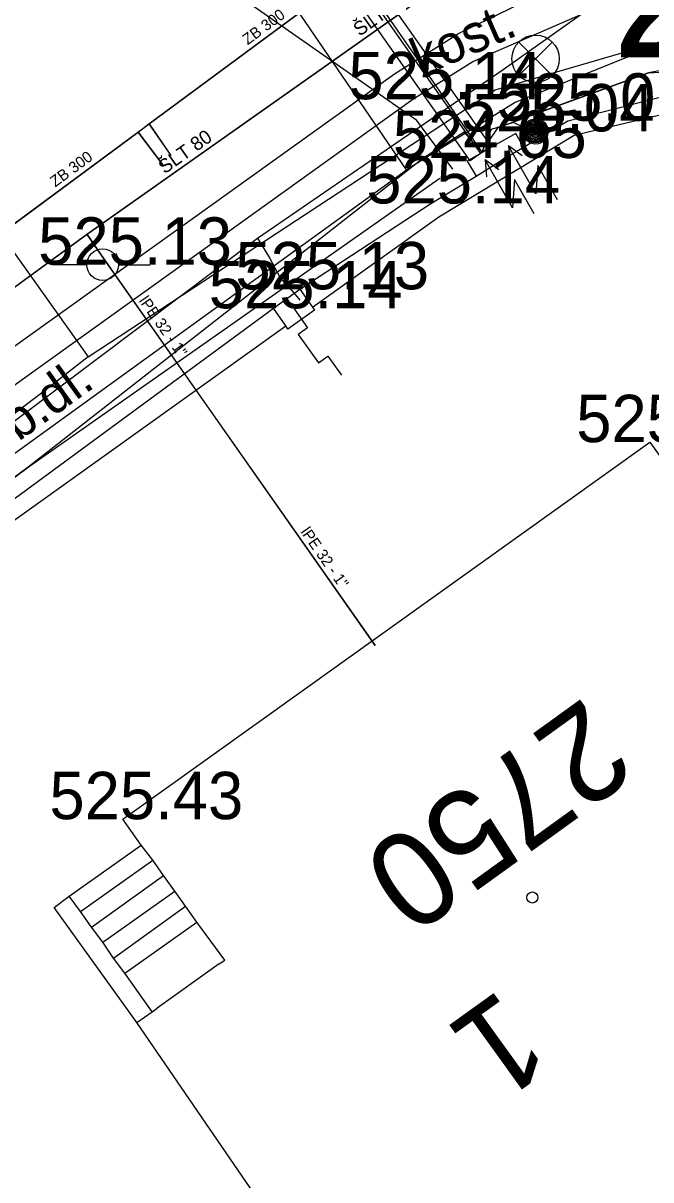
# Model space of a CAD drawing. Extents: x -668867 to -667827, y -1131943 to -1131019.
# Drawn here: x -668597.53 to -668587.59, y -1131384.93 to -1131366.62 of the extents above; entities that cross this region are included whole.
import ezdxf

# ---------------------------------------------------------------- set-up
doc = ezdxf.new("R2010")
doc.units = 0
for name, color, linetype in [('G_Bod_tecka', 7, 'Continuous'), ('G_Bod_vyska', 7, 'Continuous'), ('G_Budovy-znacky', 7, 'Continuous'), ('G_Budovy_Objekty', 7, 'Continuous'), ('G_Budovy_vstupy', 7, 'Continuous'), ('G_Cesty_Schody', 7, 'Continuous'), ('G_Cisla_orientacni', 7, 'Continuous'), ('G_Cisla_popisna', 7, 'Continuous'), ('G_Objekty_technicke', 7, 'Continuous'), ('G_Plochy_zpevnene', 7, 'Continuous'), ('G_Ploty', 7, 'Continuous'), ('G_Popisy_povrchu', 7, 'Continuous'), ('G_Site-Rozvadece', 7, 'Continuous'), ('G_Site-vodovod', 7, 'Continuous'), ('G_Z_CHRANICKA-TEPLOVOD_kotovane', 7, 'Continuous'), ('G_Z_ELsilove_podz_kotovane', 7, 'Continuous'), ('G_Z_KANAL_podz_kotovane', 7, 'Continuous'), ('G_Z_PLYNY_podz_geodeticky', 7, 'Continuous'), ('G_Z_SPOJE_podz_geodeticky', 7, 'Continuous'), ('G_Z_SPOJE_podz_kotovane', 7, 'Continuous'), ('G_Z_SPOJE_podz_priblizne', 7, 'Continuous'), ('G_Z_VODA_podz_kotovane', 7, 'Continuous'), ('Vrstva 1', 7, 'Continuous'), ('Vrstva 10', 7, 'Continuous'), ('Vrstva 13', 7, 'Continuous'), ('Vrstva 17', 7, 'Continuous'), ('Vrstva 25', 7, 'Continuous'), ('Vrstva 27', 7, 'Continuous'), ('Vrstva 3', 7, 'Continuous'), ('Vrstva 4', 7, 'Continuous'), ('Vrstva 6', 7, 'Continuous')]:
    doc.layers.add(name, color=color, linetype=linetype)

msp = doc.modelspace()

# ---------------------------------------------------------------- linework, layer by layer
at = {"layer": 'G_Bod_tecka'}
for p, q in [((-668591.36, -1131367.82), (-668591.36, -1131367.82)), ((-668588.91, -1131368.16), (-668588.91, -1131368.16)), ((-668589.42, -1131368.33), (-668589.42, -1131368.33)), ((-668590.5, -1131368.75), (-668590.5, -1131368.75)), ((-668591.08, -1131369.47), (-668591.08, -1131369.47)), ((-668596.27, -1131370.44), (-668596.27, -1131370.44)), ((-668593.15, -1131370.83), (-668593.15, -1131370.83)), ((-668593.57, -1131371.13), (-668593.57, -1131371.13)), ((-668587.61, -1131373.25), (-668587.61, -1131373.25)), ((-668595.95, -1131379.22), (-668595.95, -1131379.22))]:
    msp.add_line(p, q, dxfattribs=at)
at = {"layer": 'G_Budovy-znacky'}
msp.add_circle((-668589.47, -1131380.46), 0.0875, dxfattribs=at)
at = {"layer": 'G_Budovy_Objekty'}
for p, q in [((-668595.95, -1131379.22), (-668587.61, -1131373.25)), ((-668587.61, -1131373.25), (-668584.11, -1131378.17)), ((-668595.66, -1131379.63), (-668595.95, -1131379.22)), ((-668595.48, -1131379.87), (-668595.66, -1131379.63)), ((-668595.31, -1131380.11), (-668595.48, -1131379.87)), ((-668595.13, -1131380.36), (-668595.31, -1131380.11)), ((-668594.96, -1131380.6), (-668595.13, -1131380.36)), ((-668594.78, -1131380.85), (-668594.96, -1131380.6)), ((-668594.34, -1131381.45), (-668594.78, -1131380.85)), ((-668594.43, -1131381.51), (-668594.34, -1131381.45)), ((-668595.73, -1131382.44), (-668595.49, -1131382.27)), ((-668595.49, -1131382.27), (-668595.41, -1131382.21)), ((-668592.9, -1131386.57), (-668595.73, -1131382.44))]:
    msp.add_line(p, q, dxfattribs=at)
at = {"layer": 'G_Budovy_vstupy'}
msp.add_line((-668594.43, -1131381.51), (-668595.41, -1131382.21), dxfattribs=at)
at = {"layer": 'G_Cesty_Schody'}
for p, q in [((-668596.8, -1131380.44), (-668595.66, -1131379.63)), ((-668596.62, -1131380.68), (-668595.48, -1131379.87)), ((-668596.45, -1131380.93), (-668595.31, -1131380.11)), ((-668597.04, -1131380.62), (-668596.8, -1131380.44)), ((-668596.62, -1131380.68), (-668596.8, -1131380.44)), ((-668596.27, -1131381.17), (-668595.13, -1131380.36)), ((-668595.73, -1131382.44), (-668597.04, -1131380.62)), ((-668596.1, -1131381.42), (-668594.96, -1131380.6)), ((-668596.45, -1131380.93), (-668596.62, -1131380.68)), ((-668596.27, -1131381.17), (-668596.45, -1131380.93)), ((-668595.92, -1131381.66), (-668594.78, -1131380.85)), ((-668596.1, -1131381.42), (-668596.27, -1131381.17)), ((-668595.92, -1131381.66), (-668596.1, -1131381.42)), ((-668595.49, -1131382.27), (-668595.92, -1131381.66))]:
    msp.add_line(p, q, dxfattribs=at)
msp.add_lwpolyline([(-668613.48, -1131383.07), (-668602.57, -1131375.24), (-668591.65, -1131367.42), (-668590.64, -1131366.78), (-668589.67, -1131366.31), (-668587.85, -1131365.7), (-668586.43, -1131365.45), (-668585.38, -1131365.39), (-668583.84, -1131365.55), (-668582.43, -1131366.02), (-668580.86, -1131366.92), (-668579.74, -1131367.74), (-668578.2, -1131369.18), (-668576.9, -1131370.8), (-668575.2, -1131373.29), (-668573.5, -1131375.78)], dxfattribs=at)
at = {"layer": 'G_Objekty_technicke'}
for p, q in [((-668589.685, -1131366.915), (-668589.155, -1131367.445)), ((-668589.685, -1131367.445), (-668589.155, -1131366.915)), ((-668589.42, -1131368.33), (-668589.42, -1131367.555))]:
    msp.add_line(p, q, dxfattribs=at)
for centre, radius in [((-668589.42, -1131367.18), 0.375), ((-668589.42, -1131368.33), 0.2), ((-668589.42, -1131368.33), 0.18), ((-668589.42, -1131368.33), 0.16), ((-668589.42, -1131368.33), 0.14), ((-668589.42, -1131368.33), 0.12), ((-668589.42, -1131368.33), 0.1), ((-668589.42, -1131368.33), 0.08), ((-668589.42, -1131368.33), 0.06), ((-668589.42, -1131368.33), 0.04), ((-668589.42, -1131368.33), 0.02)]:
    msp.add_circle(centre, radius, dxfattribs=at)
at = {"layer": 'G_Plochy_zpevnene'}
msp.add_lwpolyline([(-668613.19, -1131383.48), (-668602.28, -1131375.65), (-668591.36, -1131367.82), (-668590.41, -1131367.22), (-668588.52, -1131366.4), (-668587, -1131366.03), (-668585.86, -1131365.9), (-668584.18, -1131365.99), (-668583.39, -1131366.18), (-668582.65, -1131366.47), (-668581.13, -1131367.34), (-668580.05, -1131368.13), (-668578.57, -1131369.51), (-668577.31, -1131371.08), (-668576.85, -1131371.75)], dxfattribs=at)
at = {"layer": 'G_Ploty'}
for p, q in [((-668588.91, -1131368.16), (-668586.46, -1131367.53)), ((-668588.81, -1131368.39), (-668586.47, -1131367.83)), ((-668589.61, -1131368.58), (-668588.91, -1131368.16)), ((-668590.95, -1131369.68), (-668588.81, -1131368.39)), ((-668591.08, -1131369.47), (-668590.36, -1131369.04)), ((-668592.95, -1131371.11), (-668590.95, -1131369.68)), ((-668599.12, -1131375.52), (-668593.37, -1131371.41))]:
    msp.add_line(p, q, dxfattribs=at)
msp.add_lwpolyline([(-668599.27, -1131375.32), (-668593.57, -1131371.13), (-668593.15, -1131370.83), (-668591.08, -1131369.47)], dxfattribs=at)
at = {"layer": 'G_Site-Rozvadece'}
for p, q in [((-668589.415, -1131369.32), (-668589.85, -1131368.56)), ((-668589.633, -1131368.718), (-668589.85, -1131368.56)), ((-668589.85, -1131368.56), (-668589.824, -1131368.827)), ((-668589.785, -1131369.54), (-668590.22, -1131368.78)), ((-668590.003, -1131368.938), (-668590.22, -1131368.78)), ((-668590.22, -1131368.78), (-668590.194, -1131369.047)), ((-668589.384, -1131368.87), (-668589.415, -1131369.32)), ((-668589.074, -1131369.414), (-668589.384, -1131368.87)), ((-668589.754, -1131369.09), (-668589.785, -1131369.54)), ((-668589.444, -1131369.634), (-668589.754, -1131369.09)), ((-668592.92, -1131371.16), (-668593.34, -1131371.46))]:
    msp.add_line(p, q, dxfattribs=at)
msp.add_lwpolyline([(-668589.61, -1131368.58), (-668589.73, -1131368.36), (-668590.08, -1131368.56), (-668590.5, -1131368.8), (-668590.36, -1131369.04), (-668589.95, -1131368.78)], close=True, dxfattribs=at)
for points in [[(-668593.15, -1131370.83), (-668592.95, -1131371.11), (-668592.92, -1131371.16)], [(-668593.34, -1131371.46), (-668593.37, -1131371.41), (-668593.57, -1131371.13)], [(-668593.24, -1131371.14), (-668593.027, -1131371.44), (-668593.176, -1131371.546), (-668592.855, -1131371.996), (-668592.706, -1131371.89), (-668592.491, -1131372.189)]]:
    msp.add_lwpolyline(points, dxfattribs=at)
at = {"layer": 'G_Site-vodovod'}
for p, q in [((-668596.52, -1131370.44), (-668597.02, -1131370.44)), ((-668596.02, -1131370.44), (-668595.52, -1131370.44))]:
    msp.add_line(p, q, dxfattribs=at)
msp.add_circle((-668596.27, -1131370.44), 0.25, dxfattribs=at)
at = {"layer": 'G_Z_CHRANICKA-TEPLOVOD_kotovane'}
msp.add_lwpolyline([(-668594.467, -1131362.948), (-668594.206, -1131362.765), (-668590.126, -1131368.565), (-668590.454, -1131368.795), (-668594.518, -1131363.018), (-668594.534, -1131362.995)], close=True, dxfattribs=at)
at = {"layer": 'G_Z_ELsilove_podz_kotovane'}
for points in [[(-668622.35, -1131322.53), (-668621.55, -1131321.75), (-668620.25, -1131320.98), (-668617.02, -1131320.32), (-668613.19, -1131321.25), (-668610.22, -1131323.54), (-668606.95, -1131328.11), (-668601.63, -1131335.86), (-668598.93, -1131340.04), (-668597.1, -1131342.73), (-668594.35, -1131346.76), (-668593.43, -1131348.28), (-668592.5, -1131349.82), (-668591.47, -1131352.12), (-668591.27, -1131353.6), (-668591.95, -1131358.84), (-668593.54, -1131362.03), (-668594.37, -1131362.88), (-668590.29, -1131368.68)], [(-668592.5, -1131349.82), (-668591.47, -1131352.12), (-668591.27, -1131353.6), (-668591.95, -1131358.84), (-668593.54, -1131362.03), (-668594.29, -1131362.86), (-668590.27, -1131368.66)], [(-668590.727, -1131368.929), (-668591.3, -1131368.157), (-668607.553, -1131356.791)], [(-668573.22, -1131367.75), (-668578.11, -1131371.07), (-668579.16, -1131370.59), (-668581.27, -1131368.53), (-668582.98, -1131367.63), (-668584.9, -1131367.23), (-668586.4, -1131367.17), (-668587.63, -1131367.4), (-668589.45, -1131368.06), (-668589.42, -1131368.36), (-668589.77, -1131368.19), (-668590.12, -1131368.3), (-668590.27, -1131368.66)], [(-668590.116, -1131368.582), (-668590.164, -1131368.496), (-668590.01, -1131368.27), (-668587.63, -1131367.4), (-668584.9, -1131367.23), (-668581.27, -1131368.53), (-668579.16, -1131370.59), (-668578.11, -1131371.07), (-668573.22, -1131367.75)], [(-668590.27, -1131368.66), (-668590.55, -1131368.34), (-668591.19, -1131368.75), (-668597.43, -1131373.63), (-668599.76, -1131375.36), (-668604.94, -1131378.95), (-668606.32, -1131380), (-668606.26, -1131380.2), (-668606.26, -1131380.21), (-668606.45, -1131380.08), (-668609.08, -1131381.98), (-668612.3, -1131384.37), (-668618.86, -1131389.1), (-668626.12, -1131394.24)], [(-668626.12, -1131394.24), (-668618.86, -1131389.1), (-668612.3, -1131384.37), (-668609.08, -1131381.98), (-668606.32, -1131380), (-668605.831, -1131379.64), (-668605.488, -1131380.016), (-668605.35, -1131380.02), (-668605.34, -1131379.882), (-668605.671, -1131379.519), (-668604.94, -1131378.95), (-668599.76, -1131375.36), (-668597.43, -1131373.63), (-668590.95, -1131369.08), (-668590.931, -1131369.068)]]:
    msp.add_lwpolyline(points, dxfattribs=at)
at = {"layer": 'G_Z_KANAL_podz_kotovane'}
for p, q in [((-668595.71, -1131368.34), (-668595.32, -1131368.86)), ((-668595.54, -1131368.21), (-668595.19, -1131368.71))]:
    msp.add_line(p, q, dxfattribs=at)
msp.add_lwpolyline([(-668614.6, -1131382.3), (-668612.98, -1131381.1), (-668601.78, -1131372.82), (-668600.47, -1131371.86), (-668595.71, -1131368.34), (-668595.54, -1131368.21), (-668581.69, -1131357.97)], dxfattribs=at)
at = {"layer": 'G_Z_PLYNY_podz_geodeticky'}
for points in [[(-668623.98, -1131391.79), (-668619.01, -1131388.23), (-668613.33, -1131384.18), (-668605.7, -1131378.69), (-668600.64, -1131375.07), (-668598.98, -1131373.88), (-668598.85, -1131373.8), (-668593.82, -1131370.02), (-668589.93, -1131367.35), (-668585.37, -1131364.11), (-668584.11, -1131363.17), (-668584.33, -1131362.8), (-668584.12, -1131362.7)], [(-668593.82, -1131370.02), (-668593.63, -1131370.33), (-668593.46, -1131370.65), (-668593.28, -1131370.85), (-668593.15, -1131371)]]:
    msp.add_lwpolyline(points, dxfattribs=at)
at = {"layer": 'G_Z_SPOJE_podz_geodeticky'}
for points in [[(-668625.62, -1131324.7), (-668625.3, -1131324.92), (-668622.36, -1131322.91), (-668618.99, -1131321.05), (-668616.86, -1131320.61), (-668614.72, -1131320.83), (-668612.72, -1131321.72), (-668610.06, -1131324.05), (-668593.18, -1131348.97), (-668591.57, -1131353.16), (-668591.57, -1131356.93), (-668592.89, -1131360.48), (-668595.61, -1131363.47), (-668600.15, -1131366.77), (-668599.96, -1131367.04), (-668596.5, -1131371.9)], [(-668591.46, -1131368.94), (-668593.43, -1131366.05), (-668595.46, -1131363.4)], [(-668596.5, -1131371.9), (-668590.06, -1131367.67), (-668586.84, -1131366.73), (-668584.36, -1131366.65), (-668582.43, -1131367.26), (-668580.04, -1131368.79), (-668577.5, -1131371.75), (-668574.51, -1131375.79), (-668573.93, -1131376.72), (-668573.6, -1131376.56), (-668569.12, -1131373.42), (-668568.53, -1131373.04), (-668560.49, -1131384.05), (-668554.48, -1131393.92), (-668544.31, -1131406.9), (-668535.24, -1131419.7), (-668530.52, -1131423.47)], [(-668577.62, -1131372.36), (-668578.49, -1131370.89), (-668580.43, -1131368.72), (-668583.12, -1131367.23), (-668586.15, -1131366.9), (-668587.93, -1131367.14), (-668589.74, -1131367.87), (-668591.46, -1131368.94)], [(-668619.35, -1131389.05), (-668615, -1131385.83), (-668613.58, -1131384.81), (-668612.4, -1131383.99), (-668608.47, -1131381.14), (-668600.88, -1131375.61), (-668599.31, -1131374.61), (-668591.46, -1131368.94)], [(-668596.5, -1131371.9), (-668597.22, -1131372.46)], [(-668597.22, -1131372.46), (-668599.51, -1131374.19), (-668612.92, -1131383.38), (-668622.87, -1131391.06), (-668637.12, -1131401.24), (-668644.52, -1131406.62), (-668655.95, -1131415.07), (-668663.6, -1131420.51), (-668667.99, -1131423.76)]]:
    msp.add_lwpolyline(points, dxfattribs=at)
at = {"layer": 'G_Z_SPOJE_podz_kotovane'}
for points in [[(-668591.46, -1131368.94), (-668593.43, -1131366.05), (-668595.46, -1131363.4)], [(-668577.62, -1131372.36), (-668578.49, -1131370.89), (-668580.43, -1131368.72), (-668583.12, -1131367.23), (-668586.15, -1131366.9), (-668587.93, -1131367.14), (-668589.74, -1131367.87), (-668591.46, -1131368.94)], [(-668619.35, -1131389.05), (-668615, -1131385.83), (-668613.58, -1131384.81), (-668612.4, -1131383.99), (-668608.47, -1131381.14), (-668600.88, -1131375.61), (-668599.31, -1131374.61), (-668591.46, -1131368.94)]]:
    msp.add_lwpolyline(points, dxfattribs=at)
at = {"layer": 'G_Z_SPOJE_podz_priblizne'}
for points in [[(-668625.62, -1131324.7), (-668625.3, -1131324.92), (-668622.36, -1131322.91), (-668618.99, -1131321.05), (-668616.86, -1131320.61), (-668614.72, -1131320.83), (-668612.72, -1131321.72), (-668610.06, -1131324.05), (-668593.18, -1131348.97), (-668591.57, -1131353.16), (-668591.57, -1131356.93), (-668592.89, -1131360.48), (-668595.61, -1131363.47), (-668600.15, -1131366.77), (-668599.96, -1131367.04), (-668596.5, -1131371.9)], [(-668591.46, -1131368.94), (-668593.43, -1131366.05), (-668595.46, -1131363.4)], [(-668596.5, -1131371.9), (-668590.06, -1131367.67), (-668586.84, -1131366.73), (-668584.36, -1131366.65), (-668582.43, -1131367.26), (-668580.04, -1131368.79), (-668577.5, -1131371.75), (-668574.51, -1131375.79), (-668573.93, -1131376.72), (-668573.6, -1131376.56), (-668569.12, -1131373.42), (-668568.53, -1131373.04), (-668560.49, -1131384.05), (-668554.48, -1131393.92), (-668544.31, -1131406.9), (-668535.24, -1131419.7), (-668530.52, -1131423.47)], [(-668577.62, -1131372.36), (-668578.49, -1131370.89), (-668580.43, -1131368.72), (-668583.12, -1131367.23), (-668586.15, -1131366.9), (-668587.93, -1131367.14), (-668589.74, -1131367.87), (-668591.46, -1131368.94)], [(-668619.35, -1131389.05), (-668615, -1131385.83), (-668613.58, -1131384.81), (-668612.4, -1131383.99), (-668608.47, -1131381.14), (-668600.88, -1131375.61), (-668599.31, -1131374.61), (-668591.46, -1131368.94)], [(-668596.5, -1131371.9), (-668597.22, -1131372.46)], [(-668597.22, -1131372.46), (-668599.51, -1131374.19), (-668612.92, -1131383.38), (-668622.87, -1131391.06), (-668637.12, -1131401.24), (-668644.52, -1131406.62), (-668655.95, -1131415.07), (-668663.6, -1131420.51), (-668667.99, -1131423.76)]]:
    msp.add_lwpolyline(points, dxfattribs=at)
at = {"layer": 'G_Z_VODA_podz_kotovane'}
for points in [[(-668579.7, -1131358.16), (-668580.06, -1131358.34), (-668596.52, -1131369.96), (-668596.52, -1131369.96), (-668599.22, -1131371.93), (-668619.48, -1131386.75), (-668640.17, -1131401.34), (-668640.29, -1131401.42), (-668648.19, -1131407.4), (-668658.88, -1131415.12), (-668661.48, -1131417.09), (-668661.54, -1131417.13), (-668679.06, -1131429.38), (-668679.06, -1131429.38), (-668689.01, -1131436.29), (-668708.21, -1131450.5), (-668715.37, -1131455.64), (-668718.974, -1131458.219)], [(-668596.52, -1131369.96), (-668596.29, -1131370.3), (-668591.96, -1131376.47)]]:
    msp.add_lwpolyline(points, dxfattribs=at)
at = {"layer": 'Vrstva 1'}
msp.add_line((-668589.42, -1131368.36), (-668589.42, -1131368.36), dxfattribs=at)
at = {"layer": 'Vrstva 10'}
msp.add_lwpolyline([(-668614.604, -1131382.3), (-668612.98, -1131381.1), (-668601.778, -1131372.821), (-668600.475, -1131371.858), (-668595.714, -1131368.339), (-668595.537, -1131368.208), (-668581.686, -1131357.972)], dxfattribs=at)
at = {"layer": 'Vrstva 13'}
for p, q in [((-668595.714, -1131368.339), (-668595.319, -1131368.863)), ((-668595.537, -1131368.208), (-668595.192, -1131368.71))]:
    msp.add_line(p, q, dxfattribs=at)
at = {"layer": 'Vrstva 17'}
for p, q in [((-668594.29, -1131362.86), (-668590.27, -1131368.66)), ((-668586.4, -1131367.17), (-668587.63, -1131367.4)), ((-668587.63, -1131367.4), (-668589.45, -1131368.06)), ((-668589.45, -1131368.06), (-668589.42, -1131368.36)), ((-668590.55, -1131368.34), (-668591.19, -1131368.75)), ((-668590.27, -1131368.66), (-668590.55, -1131368.34)), ((-668590.12, -1131368.3), (-668590.27, -1131368.66)), ((-668589.77, -1131368.19), (-668590.12, -1131368.3)), ((-668589.42, -1131368.36), (-668589.77, -1131368.19)), ((-668591.19, -1131368.75), (-668597.43, -1131373.63)), ((-668597.43, -1131373.63), (-668599.76, -1131375.36))]:
    msp.add_line(p, q, dxfattribs=at)
at = {"layer": 'Vrstva 25'}
msp.add_lwpolyline([(-668596.515, -1131369.961), (-668596.288, -1131370.296), (-668591.964, -1131376.47)], dxfattribs=at)
at = {"layer": 'Vrstva 27'}
msp.add_lwpolyline([(-668579.698, -1131358.163), (-668580.059, -1131358.344), (-668596.515, -1131369.961), (-668596.518, -1131369.963), (-668599.22, -1131371.931), (-668619.483, -1131386.755), (-668640.17, -1131401.339), (-668640.287, -1131401.422), (-668648.19, -1131407.4), (-668658.88, -1131415.12), (-668661.477, -1131417.085), (-668661.539, -1131417.128), (-668679.06, -1131429.377), (-668679.065, -1131429.381), (-668689.015, -1131436.288), (-668708.206, -1131450.504), (-668715.373, -1131455.635), (-668718.977, -1131458.215)], dxfattribs=at)
at = {"layer": 'Vrstva 6'}
msp.add_line((-668596.288, -1131370.296), (-668596.288, -1131370.296), dxfattribs=at)

# ---------------------------------------------------------------- texts
at = {"layer": 'G_Bod_vyska'}
for s, p in [('525.14', (-668592.382, -1131367.82)), ('525.01', (-668590.034, -1131368.16)), ('525.04', (-668590.606, -1131368.33)), ('524.65', (-668591.678, -1131368.75)), ('525.14', (-668592.1, -1131369.47)), ('525.13', (-668597.292, -1131370.44)), ('525.13', (-668594.172, -1131370.83)), ('525.14', (-668594.592, -1131371.13)), ('525.29', (-668588.776, -1131373.25)), ('525.43', (-668597.114, -1131379.22))]:
    msp.add_text(s, height=0.75, dxfattribs=at).set_placement(p)
at = {"layer": 'G_Cisla_orientacni'}
msp.add_text('1', height=1.5, rotation=215.7388, dxfattribs=at).set_placement((-668589.959, -1131381.885))
at = {"layer": 'G_Cisla_popisna'}
msp.add_text('2750', height=1.5, rotation=215.8221, dxfattribs=at).set_placement((-668588.634, -1131377.266))
at = {"layer": 'G_Popisy_povrchu'}
for s, rotation, p in [('kost.', 23.4364, (-668591.232, -1131367.47)), ('b.dl.', 35.5337, (-668597.606, -1131373.247))]:
    msp.add_text(s, height=0.6, rotation=rotation, dxfattribs=at).set_placement(p)
at = {"layer": 'Vrstva 3'}
for rotation, p in [(36.4643, (-668593.977, -1131366.968)), (36.4799, (-668597.022, -1131369.218))]:
    msp.add_text('ZB 300', height=0.1755, rotation=rotation, dxfattribs=at).set_placement(p)
at = {"layer": 'Vrstva 4'}
msp.add_text('2851', height=2.1939, dxfattribs=at).set_placement((-668588.217, -1131367.158))
for s, height, rotation, p in [('ŠLT 80', 0.2194, 35.2731, (-668592.205, -1131366.832)), ('ŠLT 80', 0.2194, 35.2731, (-668595.291, -1131369.011)), ('lPE 32 - 1"', 0.17551, 305.2176, (-668595.705, -1131371.012)), ('lPE 32 - 1"', 0.17551, 304.9281, (-668593.147, -1131374.671))]:
    msp.add_text(s, height=height, rotation=rotation, dxfattribs=at).set_placement(p)

doc.saveas('drawing.dxf')
